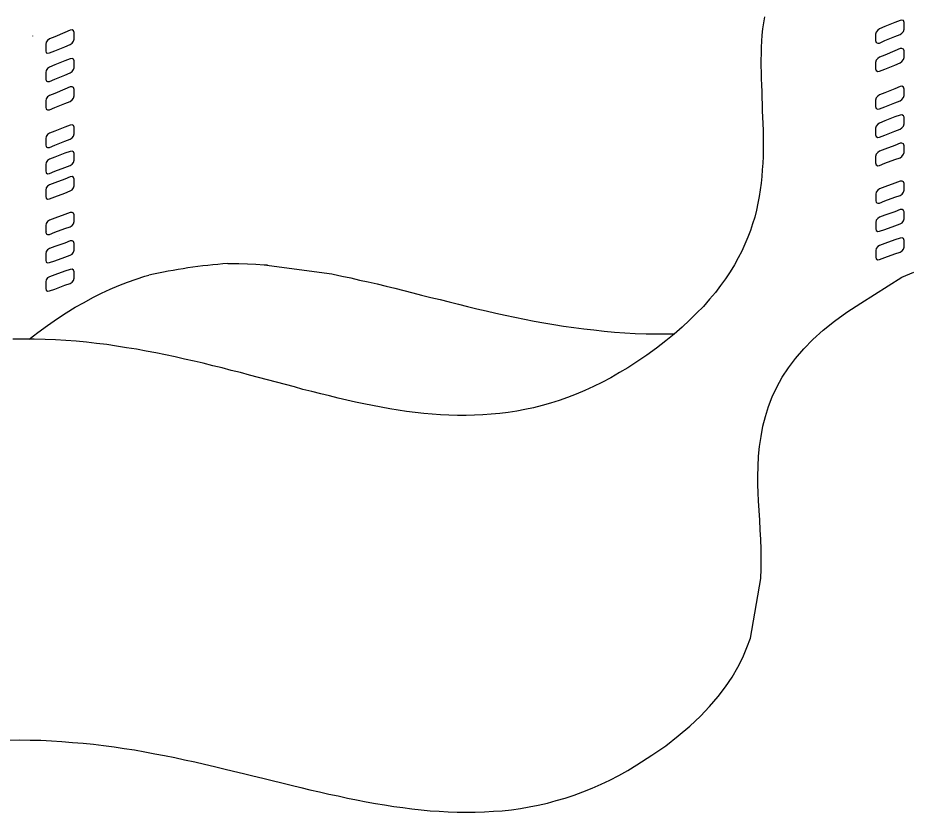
# Model space of a CAD drawing. Extents: x 638850 to 644908, y 297188 to 298900.
# Drawn here: x 639312.43 to 639357.32, y 297555.58 to 297595.59 of the extents above; entities that cross this region are included whole.
import ezdxf

# ---------------------------------------------------------------- set-up
doc = ezdxf.new("R2010")
doc.units = 0
for name, color, linetype in [('1', 7, 'Continuous'), ('16', 7, 'Continuous'), ('18', 7, 'Continuous'), ('2', 7, 'Continuous')]:
    doc.layers.add(name, color=color, linetype=linetype)

msp = doc.modelspace()

# ---------------------------------------------------------------- linework, layer by layer
at = {"layer": '1'}
msp.add_arc((639325.234, 297554.378), 28.925, 94.4334, 102.4037, dxfattribs=at)
at = {"layer": '16'}
msp.add_line((639313.187, 297594.668), (639313.187, 297594.689), dxfattribs=at)
for points in [[(639356.864, 297594.753), (639356.958, 297594.816), (639357.034, 297594.91), (639357.066, 297595.018), (639357.066, 297595.018), (639357.066, 297595.11), (639357.066, 297595.264), (639357.066, 297595.356), (639357.066, 297595.356), (639357.034, 297595.45), (639356.958, 297595.48), (639356.864, 297595.464), (639356.864, 297595.464), (639356.602, 297595.356), (639356.092, 297595.156), (639355.83, 297595.032), (639355.83, 297595.032), (639355.738, 297594.969), (639355.66, 297594.878), (639355.63, 297594.77), (639355.63, 297594.77), (639355.63, 297594.691), (639355.63, 297594.524), (639355.63, 297594.446), (639355.63, 297594.446), (639355.66, 297594.354), (639355.738, 297594.308), (639355.83, 297594.321), (639355.83, 297594.321), (639356.092, 297594.446), (639356.602, 297594.645), (639356.864, 297594.753), (639356.864, 297594.753), (639356.864, 297594.753)], [(639315.06, 297594.255), (639315.168, 297594.317), (639315.23, 297594.409), (639315.26, 297594.517), (639315.26, 297594.517), (639315.26, 297594.609), (639315.26, 297594.763), (639315.26, 297594.857), (639315.26, 297594.857), (639315.23, 297594.933), (639315.168, 297594.982), (639315.06, 297594.965), (639315.06, 297594.965), (639314.795, 297594.857), (639314.288, 297594.641), (639314.023, 297594.533), (639314.023, 297594.533), (639313.931, 297594.455), (639313.853, 297594.363), (639313.84, 297594.255), (639313.84, 297594.255), (639313.84, 297594.177), (639313.84, 297594.007), (639313.84, 297593.931), (639313.84, 297593.931), (639313.853, 297593.837), (639313.931, 297593.807), (639314.023, 297593.823), (639314.023, 297593.823), (639314.288, 297593.931), (639314.795, 297594.131), (639315.06, 297594.255), (639315.06, 297594.255), (639315.06, 297594.255)], [(639356.864, 297593.317), (639356.958, 297593.395), (639357.034, 297593.487), (639357.066, 297593.595), (639357.066, 297593.595), (639357.066, 297593.673), (639357.066, 297593.844), (639357.066, 297593.922), (639357.066, 297593.922), (639357.034, 297594.014), (639356.958, 297594.043), (639356.864, 297594.043), (639356.864, 297594.043), (639356.602, 297593.935), (639356.092, 297593.719), (639355.83, 297593.611), (639355.83, 297593.611), (639355.738, 297593.549), (639355.66, 297593.457), (639355.63, 297593.349), (639355.63, 297593.349), (639355.63, 297593.258), (639355.63, 297593.101), (639355.63, 297593.025), (639355.63, 297593.025), (639355.66, 297592.931), (639355.738, 297592.885), (639355.83, 297592.901), (639355.83, 297592.901), (639356.092, 297593.009), (639356.602, 297593.209), (639356.864, 297593.317), (639356.864, 297593.317), (639356.864, 297593.317)], [(639315.06, 297592.819), (639315.168, 297592.881), (639315.23, 297592.989), (639315.26, 297593.081), (639315.26, 297593.081), (639315.26, 297593.173), (639315.26, 297593.327), (639315.26, 297593.421), (639315.26, 297593.421), (639315.23, 297593.513), (639315.168, 297593.545), (639315.06, 297593.529), (639315.06, 297593.529), (639314.795, 297593.421), (639314.288, 297593.219), (639314.023, 297593.111), (639314.023, 297593.111), (639313.931, 297593.035), (639313.853, 297592.94), (639313.84, 297592.832), (639313.84, 297592.832), (639313.84, 297592.757), (639313.84, 297592.587), (639313.84, 297592.508), (639313.84, 297592.508), (639313.853, 297592.417), (639313.931, 297592.387), (639314.023, 297592.387), (639314.023, 297592.387), (639314.288, 297592.508), (639314.795, 297592.711), (639315.06, 297592.819), (639315.06, 297592.819), (639315.06, 297592.819)], [(639315.06, 297591.383), (639315.168, 297591.458), (639315.23, 297591.553), (639315.26, 297591.661), (639315.26, 297591.661), (639315.26, 297591.736), (639315.26, 297591.906), (639315.26, 297591.985), (639315.26, 297591.985), (639315.23, 297592.076), (639315.168, 297592.122), (639315.06, 297592.109), (639315.06, 297592.109), (639314.795, 297592.001), (639314.288, 297591.782), (639314.023, 297591.674), (639314.023, 297591.674), (639313.931, 297591.615), (639313.853, 297591.52), (639313.84, 297591.412), (639313.84, 297591.412), (639313.84, 297591.337), (639313.84, 297591.167), (639313.84, 297591.088), (639313.84, 297591.088), (639313.853, 297590.996), (639313.931, 297590.951), (639314.023, 297590.964), (639314.023, 297590.964), (639314.288, 297591.072), (639314.795, 297591.275), (639315.06, 297591.383), (639315.06, 297591.383), (639315.06, 297591.383)], [(639356.864, 297591.419), (639356.958, 297591.481), (639357.034, 297591.573), (639357.066, 297591.681), (639357.066, 297591.681), (639357.066, 297591.759), (639357.066, 297591.929), (639357.066, 297592.005), (639357.066, 297592.005), (639357.034, 297592.099), (639356.958, 297592.145), (639356.864, 297592.129), (639356.864, 297592.129), (639356.602, 297592.021), (639356.092, 297591.821), (639355.83, 297591.713), (639355.83, 297591.713), (639355.738, 297591.651), (639355.66, 297591.557), (639355.63, 297591.449), (639355.63, 297591.449), (639355.63, 297591.373), (639355.63, 297591.203), (639355.63, 297591.125), (639355.63, 297591.125), (639355.66, 297591.033), (639355.738, 297590.987), (639355.83, 297591), (639355.83, 297591), (639356.092, 297591.108), (639356.602, 297591.311), (639356.864, 297591.419), (639356.864, 297591.419), (639356.864, 297591.419)], [(639356.864, 297589.983), (639356.958, 297590.045), (639357.034, 297590.136), (639357.066, 297590.244), (639357.066, 297590.244), (639357.066, 297590.336), (639357.066, 297590.493), (639357.066, 297590.585), (639357.066, 297590.585), (639357.034, 297590.663), (639356.958, 297590.709), (639356.864, 297590.693), (639356.864, 297590.693), (639356.602, 297590.601), (639356.092, 297590.398), (639355.83, 297590.29), (639355.83, 297590.29), (639355.738, 297590.228), (639355.66, 297590.136), (639355.63, 297590.028), (639355.63, 297590.028), (639355.63, 297589.95), (639355.63, 297589.783), (639355.63, 297589.704), (639355.63, 297589.704), (639355.66, 297589.613), (639355.738, 297589.564), (639355.83, 297589.58), (639355.83, 297589.58), (639356.092, 297589.688), (639356.602, 297589.875), (639356.864, 297589.983), (639356.864, 297589.983), (639356.864, 297589.983)], [(639315.06, 297589.482), (639315.168, 297589.544), (639315.23, 297589.636), (639315.26, 297589.744), (639315.26, 297589.744), (639315.26, 297589.838), (639315.26, 297589.992), (639315.26, 297590.084), (639315.26, 297590.084), (639315.23, 297590.162), (639315.168, 297590.208), (639315.06, 297590.192), (639315.06, 297590.192), (639314.795, 297590.084), (639314.288, 297589.884), (639314.023, 297589.776), (639314.023, 297589.776), (639313.931, 297589.714), (639313.853, 297589.622), (639313.84, 297589.514), (639313.84, 297589.514), (639313.84, 297589.436), (639313.84, 297589.266), (639313.84, 297589.19), (639313.84, 297589.19), (639313.853, 297589.096), (639313.931, 297589.066), (639314.023, 297589.066), (639314.023, 297589.066), (639314.288, 297589.174), (639314.795, 297589.374), (639315.06, 297589.482), (639315.06, 297589.482), (639315.06, 297589.482)], [(639315.06, 297588.157), (639315.168, 297588.219), (639315.23, 297588.311), (639315.26, 297588.419), (639315.26, 297588.419), (639315.26, 297588.513), (639315.26, 297588.667), (639315.26, 297588.759), (639315.26, 297588.759), (639315.23, 297588.837), (639315.168, 297588.883), (639315.06, 297588.867), (639315.06, 297588.867), (639314.795, 297588.775), (639314.288, 297588.575), (639314.023, 297588.467), (639314.023, 297588.467), (639313.931, 297588.405), (639313.853, 297588.311), (639313.84, 297588.203), (639313.84, 297588.203), (639313.84, 297588.127), (639313.84, 297587.957), (639313.84, 297587.879), (639313.84, 297587.879), (639313.853, 297587.787), (639313.931, 297587.741), (639314.023, 297587.757), (639314.023, 297587.757), (639314.288, 297587.865), (639314.795, 297588.049), (639315.06, 297588.157), (639315.06, 297588.157), (639315.06, 297588.157)], [(639356.864, 297588.546), (639356.958, 297588.608), (639357.034, 297588.716), (639357.066, 297588.808), (639357.066, 297588.808), (639357.066, 297588.903), (639357.066, 297589.056), (639357.066, 297589.148), (639357.066, 297589.148), (639357.034, 297589.24), (639356.958, 297589.272), (639356.864, 297589.272), (639356.864, 297589.272), (639356.602, 297589.164), (639356.092, 297588.978), (639355.83, 297588.87), (639355.83, 297588.87), (639355.738, 297588.808), (639355.66, 297588.716), (639355.63, 297588.608), (639355.63, 297588.608), (639355.63, 297588.516), (639355.63, 297588.36), (639355.63, 297588.284), (639355.63, 297588.284), (639355.66, 297588.19), (639355.738, 297588.144), (639355.83, 297588.16), (639355.83, 297588.16), (639356.092, 297588.268), (639356.602, 297588.454), (639356.864, 297588.546), (639356.864, 297588.546), (639356.864, 297588.546)], [(639315.06, 297586.871), (639315.168, 297586.933), (639315.23, 297587.025), (639315.26, 297587.133), (639315.26, 297587.133), (639315.26, 297587.211), (639315.26, 297587.381), (639315.26, 297587.457), (639315.26, 297587.457), (639315.23, 297587.551), (639315.168, 297587.597), (639315.06, 297587.581), (639315.06, 297587.581), (639314.795, 297587.473), (639314.288, 297587.286), (639314.023, 297587.178), (639314.023, 297587.178), (639313.931, 297587.119), (639313.853, 297587.025), (639313.84, 297586.917), (639313.84, 297586.917), (639313.84, 297586.841), (639313.84, 297586.671), (639313.84, 297586.593), (639313.84, 297586.593), (639313.853, 297586.501), (639313.931, 297586.455), (639314.023, 297586.468), (639314.023, 297586.468), (639314.288, 297586.576), (639314.795, 297586.763), (639315.06, 297586.871), (639315.06, 297586.871), (639315.06, 297586.871)], [(639356.864, 297586.645), (639356.972, 297586.707), (639357.034, 297586.802), (639357.066, 297586.91), (639357.066, 297586.91), (639357.066, 297587.002), (639357.066, 297587.156), (639357.066, 297587.247), (639357.066, 297587.247), (639357.034, 297587.326), (639356.972, 297587.372), (639356.864, 297587.358), (639356.864, 297587.358), (639356.602, 297587.264), (639356.092, 297587.08), (639355.83, 297586.972), (639355.83, 297586.972), (639355.738, 297586.91), (639355.66, 297586.815), (639355.646, 297586.707), (639355.646, 297586.707), (639355.646, 297586.632), (639355.646, 297586.462), (639355.646, 297586.383), (639355.646, 297586.383), (639355.66, 297586.292), (639355.738, 297586.259), (639355.83, 297586.259), (639355.83, 297586.259), (639356.092, 297586.367), (639356.602, 297586.554), (639356.864, 297586.645), (639356.864, 297586.645), (639356.864, 297586.645)], [(639315.073, 297585.068), (639315.168, 297585.13), (639315.23, 297585.222), (639315.26, 297585.33), (639315.26, 297585.33), (639315.26, 297585.422), (639315.26, 297585.576), (639315.26, 297585.67), (639315.26, 297585.67), (639315.23, 297585.746), (639315.168, 297585.794), (639315.073, 297585.778), (639315.073, 297585.778), (639314.795, 297585.686), (639314.288, 297585.5), (639314.023, 297585.392), (639314.023, 297585.392), (639313.931, 297585.33), (639313.853, 297585.238), (639313.84, 297585.13), (639313.84, 297585.13), (639313.84, 297585.052), (639313.84, 297584.898), (639313.84, 297584.803), (639313.84, 297584.803), (639313.853, 297584.712), (639313.931, 297584.682), (639314.023, 297584.682), (639314.023, 297584.682), (639314.288, 297584.79), (639314.795, 297584.973), (639315.073, 297585.068), (639315.073, 297585.068), (639315.073, 297585.068)], [(639356.864, 297585.209), (639356.972, 297585.271), (639357.034, 297585.366), (639357.066, 297585.474), (639357.066, 297585.474), (639357.066, 297585.565), (639357.066, 297585.719), (639357.066, 297585.814), (639357.066, 297585.814), (639357.034, 297585.889), (639356.972, 297585.935), (639356.864, 297585.935), (639356.864, 297585.935), (639356.602, 297585.827), (639356.092, 297585.644), (639355.83, 297585.549), (639355.83, 297585.549), (639355.738, 297585.487), (639355.66, 297585.395), (639355.646, 297585.287), (639355.646, 297585.287), (639355.646, 297585.209), (639355.646, 297585.042), (639355.646, 297584.963), (639355.646, 297584.963), (639355.66, 297584.871), (639355.738, 297584.823), (639355.83, 297584.839), (639355.83, 297584.839), (639356.092, 297584.931), (639356.602, 297585.117), (639356.864, 297585.209), (639356.864, 297585.209), (639356.864, 297585.209)], [(639315.073, 297583.629), (639315.168, 297583.691), (639315.227, 297583.783), (639315.26, 297583.891), (639315.26, 297583.891), (639315.26, 297583.985), (639315.26, 297584.139), (639315.26, 297584.231), (639315.26, 297584.231), (639315.227, 297584.325), (639315.168, 297584.355), (639315.073, 297584.355), (639315.073, 297584.355), (639314.795, 297584.247), (639314.288, 297584.077), (639314.023, 297583.969), (639314.023, 297583.969), (639313.931, 297583.907), (639313.853, 297583.815), (639313.84, 297583.707), (639313.84, 297583.707), (639313.84, 297583.629), (639313.84, 297583.459), (639313.84, 297583.383), (639313.84, 297583.383), (639313.853, 297583.289), (639313.931, 297583.243), (639314.023, 297583.259), (639314.023, 297583.259), (639314.288, 297583.351), (639314.795, 297583.537), (639315.073, 297583.629), (639315.073, 297583.629), (639315.073, 297583.629)], [(639356.864, 297583.789), (639356.972, 297583.851), (639357.034, 297583.943), (639357.066, 297584.037), (639357.066, 297584.037), (639357.066, 297584.129), (639357.066, 297584.299), (639357.066, 297584.377), (639357.066, 297584.377), (639357.034, 297584.469), (639356.972, 297584.515), (639356.864, 297584.499), (639356.864, 297584.499), (639356.602, 297584.407), (639356.092, 297584.221), (639355.83, 297584.129), (639355.83, 297584.129), (639355.738, 297584.067), (639355.66, 297583.975), (639355.646, 297583.867), (639355.646, 297583.867), (639355.646, 297583.789), (639355.646, 297583.619), (639355.646, 297583.543), (639355.646, 297583.543), (639355.66, 297583.449), (639355.738, 297583.403), (639355.83, 297583.419), (639355.83, 297583.419), (639356.092, 297583.511), (639356.602, 297583.697), (639356.864, 297583.789), (639356.864, 297583.789), (639356.864, 297583.789)], [(639315.073, 297582.209), (639315.168, 297582.271), (639315.227, 297582.363), (639315.26, 297582.471), (639315.26, 297582.471), (639315.26, 297582.549), (639315.26, 297582.719), (639315.26, 297582.795), (639315.26, 297582.795), (639315.227, 297582.889), (639315.168, 297582.935), (639315.073, 297582.919), (639315.073, 297582.919), (639314.795, 297582.827), (639314.288, 297582.641), (639314.023, 297582.549), (639314.023, 297582.549), (639313.931, 297582.487), (639313.853, 297582.395), (639313.84, 297582.287), (639313.84, 297582.287), (639313.84, 297582.209), (639313.84, 297582.039), (639313.84, 297581.96), (639313.84, 297581.96), (639313.853, 297581.868), (639313.931, 297581.823), (639314.023, 297581.839), (639314.023, 297581.839), (639314.288, 297581.931), (639314.795, 297582.117), (639315.073, 297582.209), (639315.073, 297582.209), (639315.073, 297582.209)]]:
    msp.add_lwpolyline(points, dxfattribs=at)
at = {"layer": '18'}
for p, q in [((639313.882, 297584.84), (639313.882, 297584.84)), ((639314.509, 297584.484), (639314.509, 297584.484))]:
    msp.add_line(p, q, dxfattribs=at)
at = {"layer": '2'}
for p, q in [((639324.842, 297583.157), (639328.244, 297582.692)), ((639356.96, 297582.523), (639357.56, 297582.786)), ((639354.884, 297581.212), (639356.96, 297582.523)), ((639356.341, 297582.248), (639356.341, 297582.248)), ((639354.186, 297580.766), (639354.884, 297581.212)), ((639353.554, 297580.316), (639354.186, 297580.766)), ((639352.982, 297579.853), (639353.554, 297580.316)), ((639352.472, 297579.389), (639352.982, 297579.853)), ((639352.008, 297578.91), (639352.472, 297579.389)), ((639351.592, 297578.433), (639352.008, 297578.91)), ((639351.239, 297577.954), (639351.592, 297578.433)), ((639350.928, 297577.49), (639351.239, 297577.954)), ((639350.649, 297576.995), (639350.928, 297577.49)), ((639350.42, 297576.503), (639350.649, 297576.995)), ((639350.233, 297576.008), (639350.42, 297576.503)), ((639350.08, 297575.515), (639350.233, 297576.008)), ((639349.956, 297575.02), (639350.08, 297575.515)), ((639349.864, 297574.509), (639349.956, 297575.02)), ((639349.785, 297573.998), (639349.864, 297574.509)), ((639349.74, 297573.506), (639349.785, 297573.998)), ((639349.706, 297572.486), (639349.74, 297573.506)), ((639349.706, 297572.084), (639349.706, 297572.486)), ((639349.706, 297572.486), (639349.706, 297572.486)), ((639349.722, 297571.667), (639349.706, 297572.084)), ((639349.74, 297571.267), (639349.722, 297571.667)), ((639349.769, 297570.772), (639349.74, 297571.267)), ((639349.801, 297570.295), (639349.769, 297570.772)), ((639349.814, 297569.8), (639349.801, 297570.295)), ((639349.848, 297569.321), (639349.814, 297569.8)), ((639349.864, 297568.828), (639349.848, 297569.321)), ((639349.864, 297568.333), (639349.864, 297568.828)), ((639349.864, 297567.838), (639349.864, 297568.333)), ((639349.848, 297567.343), (639349.864, 297567.838)), ((639349.326, 297564.349), (639349.848, 297567.343))]:
    msp.add_line(p, q, dxfattribs=at)
for points in [[(639350.033, 297595.637), (639349.988, 297595.342), (639349.938, 297595.036), (639349.909, 297594.726), (639349.877, 297594.417), (639349.864, 297594.109), (639349.864, 297593.785), (639349.848, 297593.475), (639349.848, 297593.166), (639349.864, 297592.842), (639349.864, 297592.532), (639349.877, 297592.208), (639349.893, 297591.884), (639349.909, 297591.56), (639349.925, 297591.236), (639349.925, 297590.912), (639349.938, 297590.588), (639349.956, 297590.262), (639349.972, 297589.924), (639349.972, 297589.6), (639349.972, 297589.274), (639349.972, 297588.934), (639349.972, 297588.612), (639349.956, 297588.273), (639349.925, 297587.931), (639349.909, 297587.591), (639349.864, 297587.267), (639349.814, 297586.927), (639349.769, 297586.587), (639349.706, 297586.248), (639349.632, 297585.91), (639349.54, 297585.552), (639349.43, 297585.213), (639349.322, 297584.873), (639349.2, 297584.535), (639349.045, 297584.196), (639348.89, 297583.838), (639348.705, 297583.498), (639348.518, 297583.145), (639348.302, 297582.805), (639348.071, 297582.447), (639347.825, 297582.108), (639347.56, 297581.754), (639347.27, 297581.415), (639346.959, 297581.059), (639346.617, 297580.717), (639346.264, 297580.364), (639345.895, 297580.011), (639345.492, 297579.653), (639345.06, 297579.313), (639344.597, 297578.958), (639344.117, 297578.602), (639343.607, 297578.262), (639343.607, 297578.262), (639343.607, 297578.262)], [(639322.998, 297583.216), (639323.127, 297583.219), (639323.559, 297583.219), (639323.994, 297583.206), (639324.41, 297583.189), (639324.842, 297583.157), (639324.999, 297583.146)], [(639313.002, 297579.404), (639313.429, 297579.744), (639313.923, 297580.101), (639314.433, 297580.441), (639314.433, 297580.441), (639314.865, 297580.732), (639315.314, 297581.01), (639315.762, 297581.259), (639316.21, 297581.505), (639316.642, 297581.721), (639317.074, 297581.923), (639317.522, 297582.107), (639317.954, 297582.277), (639318.386, 297582.433), (639318.818, 297582.571), (639319.021, 297582.628)], [(639328.244, 297582.692), (639328.317, 297582.679), (639328.749, 297582.587), (639329.197, 297582.493), (639329.629, 297582.385), (639330.077, 297582.293), (639330.525, 297582.185), (639330.974, 297582.077), (639331.422, 297581.969), (639331.87, 297581.861), (639332.318, 297581.737), (639332.766, 297581.629), (639333.228, 297581.505), (639333.693, 297581.397), (639334.154, 297581.289), (639334.619, 297581.167), (639335.083, 297581.056), (639335.545, 297580.935), (639336.023, 297580.827), (639336.503, 297580.719), (639336.981, 297580.611), (639337.459, 297580.516), (639337.94, 297580.408), (639338.434, 297580.317), (639338.928, 297580.225), (639339.422, 297580.146), (639339.916, 297580.068), (639340.426, 297579.993), (639340.934, 297579.93), (639341.444, 297579.868), (639341.955, 297579.806), (639342.478, 297579.76), (639343.005, 297579.731), (639343.529, 297579.698), (639344.071, 297579.682), (639344.595, 297579.669), (639345.135, 297579.669), (639345.508, 297579.669)], [(639343.607, 297578.262), (639343.159, 297577.968), (639342.727, 297577.722), (639342.295, 297577.461), (639341.847, 297577.23), (639341.415, 297577.014), (639340.983, 297576.811), (639340.551, 297576.64), (639340.117, 297576.474), (639339.685, 297576.316), (639339.253, 297576.179), (639338.834, 297576.057), (639338.402, 297575.947), (639337.97, 297575.855), (639337.554, 297575.776), (639337.12, 297575.713), (639336.704, 297575.655), (639336.272, 297575.623), (639335.855, 297575.592), (639335.421, 297575.576), (639335.005, 297575.56), (639334.573, 297575.56), (639334.141, 297575.576), (639333.725, 297575.592), (639333.29, 297575.623), (639332.874, 297575.668), (639332.442, 297575.713), (639332.008, 297575.76), (639331.592, 297575.821), (639331.157, 297575.9), (639330.725, 297575.979), (639330.293, 297576.057), (639329.861, 297576.145), (639329.429, 297576.24), (639328.997, 297576.332), (639328.565, 297576.44), (639328.118, 297576.548), (639327.686, 297576.656), (639327.238, 297576.764), (639326.79, 297576.872), (639326.358, 297576.996), (639325.908, 297577.122), (639325.46, 297577.245), (639324.997, 297577.353), (639324.551, 297577.477), (639324.104, 297577.599), (639323.638, 297577.722), (639323.174, 297577.83), (639322.713, 297577.954), (639322.247, 297578.062), (639321.77, 297578.188), (639321.305, 297578.296), (639320.828, 297578.404), (639320.346, 297578.508), (639319.869, 297578.62), (639319.374, 297578.71), (639318.897, 297578.805), (639318.402, 297578.895), (639317.909, 297578.973), (639317.399, 297579.052), (639316.904, 297579.129), (639316.395, 297579.192), (639315.884, 297579.25), (639315.36, 297579.297), (639314.849, 297579.342), (639314.325, 297579.376), (639313.803, 297579.39), (639313.259, 297579.405), (639312.719, 297579.405), (639312.179, 297579.405)], [(639339.995, 297556.286), (639340.443, 297556.442), (639340.889, 297556.61), (639341.352, 297556.779), (639341.802, 297556.982), (639342.25, 297557.198), (639342.698, 297557.429), (639343.159, 297557.675), (639343.607, 297557.956), (639343.607, 297557.956), (639344.363, 297558.451), (639345.06, 297558.928), (639345.692, 297559.423), (639346.28, 297559.916), (639346.804, 297560.411), (639347.27, 297560.903), (639347.702, 297561.398), (639348.071, 297561.893), (639348.41, 297562.386), (639348.689, 297562.881), (639348.95, 297563.374), (639349.153, 297563.869), (639349.326, 297564.349)], [(639311.947, 297559.207), (639312.503, 297559.223), (639313.043, 297559.207), (639313.583, 297559.207), (639314.123, 297559.173), (639314.649, 297559.144), (639315.176, 297559.095), (639315.716, 297559.05), (639316.24, 297559.005), (639316.751, 297558.944), (639317.275, 297558.865), (639317.786, 297558.789), (639318.312, 297558.712), (639318.821, 297558.618), (639319.329, 297558.525), (639319.824, 297558.433), (639320.333, 297558.325), (639320.828, 297558.215), (639321.338, 297558.107), (639321.831, 297558.001), (639322.326, 297557.877), (639322.803, 297557.769), (639323.298, 297557.646), (639323.795, 297557.524), (639324.272, 297557.414), (639324.767, 297557.29), (639325.244, 297557.169), (639325.724, 297557.061), (639326.201, 297556.935), (639326.682, 297556.827), (639327.143, 297556.703), (639327.623, 297556.595), (639328.086, 297556.487), (639328.565, 297556.395), (639329.027, 297556.287), (639329.492, 297556.197), (639329.969, 297556.102), (639330.435, 297556.023), (639330.896, 297555.947), (639331.36, 297555.868), (639331.826, 297555.807), (639332.273, 297555.747), (639332.735, 297555.702), (639333.198, 297555.652), (639333.648, 297555.623), (639334.109, 297555.591), (639334.557, 297555.578), (639335.021, 297555.578), (639335.471, 297555.578), (639335.932, 297555.591), (639336.38, 297555.623), (639336.827, 297555.652), (639337.293, 297555.702), (639337.741, 297555.76), (639338.186, 297555.839), (639338.634, 297555.931), (639339.098, 297556.039), (639339.548, 297556.163), (639339.995, 297556.287)]]:
    msp.add_lwpolyline(points, dxfattribs=at)

doc.saveas('drawing.dxf')
